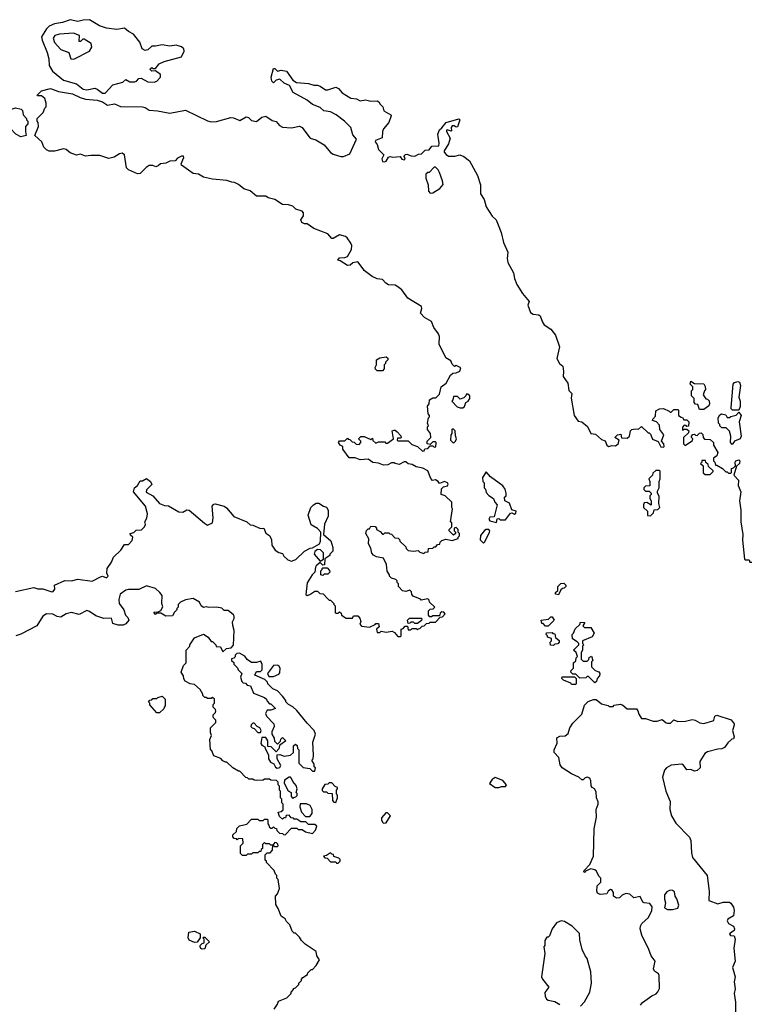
# Model space of a CAD drawing. Extents: x 1861455 to 2058065, y 200073 to 437907.
# Tile 524 of 574: x 1995226 to 2000872, y 359472 to 367068. Entities that reach past the tile are written whole.
import ezdxf

# ---------------------------------------------------------------- set-up
doc = ezdxf.new("R2010")
doc.units = 0

msp = doc.modelspace()

# ---------------------------------------------------------------- linework, layer by layer
at = {"layer": '0CON05XD'}
for points in [[(1995885, 366500), (1995944.7, 366565.3), (1996022.9, 366587.1), (1996045, 366606.7), (1996075, 366588.8), (1996115, 366588), (1996127.3, 366592.7), (1996146.4, 366613.6), (1996165, 366616.7), (1996215, 366588.8), (1996265, 366586.2), (1996285, 366593.3), (1996313.8, 366625), (1996313.3, 366645), (1996275, 366672.5), (1996245, 366670), (1996233.3, 366683.3), (1996235, 366690), (1996245, 366700), (1996255, 366690), (1996275, 366690), (1996303.6, 366726.4), (1996340, 366745), (1996475, 366782.5), (1996496.2, 366825), (1996493.6, 366843.6), (1996475, 366858), (1996435, 366872), (1996385, 366864), (1996325, 366873.3), (1996275, 366862.5), (1996245, 366862.5), (1996215.8, 366834.2), (1996195, 366831.2), (1996172.7, 366842.7), (1996153.8, 366895), (1996105, 366957.1), (1996065, 366976.4), (1996035, 367001.4), (1995975, 366993.3), (1995895, 367003.3), (1995841.1, 367021.1), (1995765, 367066), (1995715, 367063.8), (1995675, 367054.3), (1995615, 367067.8), (1995557.5, 367045), (1995493.9, 367036.1), (1995452.9, 367017.1), (1995433.5, 366996.5), (1995395.5, 366935), (1995399.2, 366909.2), (1995439.5, 366815), (1995451.9, 366765), (1995454.4, 366715), (1995479.5, 366669.5), (1995565, 366601.9), (1995663.6, 366573.6), (1995715, 366531.8), (1995745, 366527.1), (1995805, 366540), (1995825, 366532.9), (1995865, 366500), (1995885, 366500)], [(1995645, 366764), (1995765.9, 366824.1), (1995783, 366857), (1995777.5, 366885), (1995723, 366917), (1995713, 366917), (1995695, 366900), (1995685, 366900), (1995686.7, 366945), (1995642.5, 366965), (1995533.9, 366956.1), (1995497.1, 366945), (1995485.5, 366925), (1995495, 366891.4), (1995545, 366838.6), (1995605.4, 366815.4), (1995620, 366765), (1995645, 366764)], [(1998208.3, 362988.3), (1998225, 362972.5), (1998265, 362966.7), (1998301.7, 362971.7), (1998315, 362960), (1998345, 362950), (1998355, 362960), (1998378.3, 362961.7), (1998381.7, 362988.3), (1998415, 362990), (1998425, 363000), (1998438.3, 363001.7), (1998451.7, 363018.3), (1998468.3, 363021.7), (1998471.7, 363038.3), (1998485, 363050), (1998515, 363060), (1998565, 363050), (1998610, 363065), (1998610, 363075), (1998620, 363085), (1998620, 363105), (1998610, 363115), (1998610, 363135), (1998595, 363150), (1998580, 363145), (1998580, 363125), (1998590, 363115), (1998590, 363105), (1998575, 363090), (1998540, 363125), (1998540, 363135), (1998560, 363155), (1998560, 363185), (1998550, 363195), (1998567.5, 363295), (1998560, 363305), (1998560, 363345), (1998510, 363395), (1998480, 363405), (1998481.7, 363448.3), (1998497.5, 363465), (1998527.1, 363472.9), (1998532.9, 363485), (1998528.6, 363495), (1998505, 363505.7), (1998465, 363490), (1998456.4, 363506.4), (1998435, 363517.5), (1998411.7, 363511.7), (1998398.3, 363528.3), (1998375, 363587.5), (1998337, 363607), (1998285, 363617.5), (1998255, 363637.5), (1998225, 363642.5), (1998207, 363657), (1998193, 363657), (1998155, 363637.5), (1998123, 363643), (1998115, 363650), (1998095, 363650), (1998067, 363633), (1998035, 363630), (1997995, 363647.5), (1997951.2, 363651.2), (1997915, 363677.5), (1997855, 363672.5), (1997815, 363687.5), (1997768.3, 363688.3), (1997720, 363755), (1997720, 363775), (1997700, 363785), (1997687.5, 363805), (1997695, 363820), (1997735, 363820), (1997755, 363840), (1997761.7, 363831.7), (1997775, 363830), (1997791.7, 363811.7), (1997808.3, 363808.3), (1997823, 363793), (1997845, 363790), (1997860, 363805), (1997860, 363815), (1997840, 363835), (1997858.3, 363851.7), (1997885, 363852.5), (1997935, 363830), (1997948.3, 363838.3), (1997951.7, 363821.7), (1997975, 363800), (1997995, 363810), (1998045, 363810), (1998051.7, 363801.7), (1998065, 363800), (1998110, 363835), (1998100, 363895), (1998115, 363900), (1998125, 363900), (1998139.3, 363889.3), (1998168.3, 363858.3), (1998170, 363845), (1998165, 363840), (1998141.7, 363838.3), (1998140, 363825), (1998145, 363820), (1998225, 363820), (1998251.7, 363791.7), (1998296.2, 363776.2), (1998335, 363740), (1998348.3, 363741.7), (1998351.7, 363758.3), (1998375, 363760), (1998395, 363780), (1998415, 363780), (1998425, 363770), (1998438.3, 363771.7), (1998440, 363805), (1998435, 363810), (1998415, 363810), (1998395, 363790), (1998370, 363795), (1998370, 363815), (1998400, 363845), (1998397.5, 363875), (1998372.5, 363905), (1998373, 363927), (1998380, 363935), (1998372.5, 363955), (1998380, 363995), (1998390, 364005), (1998390, 364015), (1998378.3, 364028.3), (1998373, 364087), (1998387.5, 364105), (1998390, 364135), (1998415, 364150), (1998438.3, 364151.7), (1998465, 364180), (1998480, 364235), (1998517.5, 364265), (1998550, 364325), (1998568.3, 364341.7), (1998595, 364342.5), (1998623, 364357), (1998631.7, 364381.7), (1998595, 364400), (1998582.5, 364392.5), (1998565, 364410), (1998552.5, 364435), (1998515, 364460), (1998463.6, 364563.6), (1998466.4, 364623.6), (1998458.8, 364645), (1998423, 364693), (1998405, 364740), (1998351.2, 364771.2), (1998320, 364805), (1998330.7, 364839.3), (1998326.2, 364855), (1998220.5, 364920.5), (1998174.2, 364985), (1998145, 365008), (1998125, 365020), (1998073.6, 365023.6), (1998052.5, 365035), (1998025, 365062.5), (1997985, 365067.5), (1997946.4, 365086.4), (1997883.6, 365133.6), (1997876, 365146), (1997835, 365200), (1997798.3, 365191.7), (1997777, 365173), (1997755, 365172.5), (1997698.3, 365208.3), (1997681.7, 365211.7), (1997695, 365230), (1997735, 365232.5), (1997755, 365240), (1997785.8, 365295), (1997788.6, 365325), (1997782, 365345), (1997754.3, 365384.3), (1997740, 365395), (1997695, 365408.6), (1997645, 365379.2), (1997635, 365378.8), (1997605, 365415.8), (1997496.4, 365456.4), (1997445, 365492.5), (1997423.6, 365493.6), (1997403.6, 365503.6), (1997396.7, 365525), (1997416, 365555), (1997416.9, 365576.9), (1997405, 365590), (1997356.4, 365606.4), (1997335, 365630), (1997300.7, 365640.7), (1997255, 365642.5), (1997195, 365680), (1997143, 365693), (1997125, 365707.5), (1997055, 365707.5), (1997005, 365746.7), (1996955, 365762.5), (1996915, 365797.5), (1996885, 365812.5), (1996863.6, 365813.6), (1996825, 365827.5), (1996715, 365836.7), (1996645, 365853.8), (1996605, 365876), (1996565, 365880.8), (1996476.2, 365945), (1996473.3, 365955), (1996493.8, 366005), (1996490, 366015), (1996475, 366015.7), (1996445, 365999.2), (1996425, 365980), (1996385, 365976.7), (1996355, 365960), (1996313, 365957), (1996295, 365940), (1996277, 365933), (1996255, 365942.5), (1996225, 365942.5), (1996202.3, 365927.7), (1996155, 365880), (1996135, 365877.5), (1996065, 365910), (1996050, 365925), (1996034.2, 366024.2), (1996018.3, 366038.3), (1995996.6, 366033.4), (1995955, 366006.2), (1995915, 365998), (1995845, 366018.8), (1995775, 366020), (1995735, 366014.4), (1995695, 366029.4), (1995665, 366022.5), (1995615, 366041.9), (1995586.1, 366066.1), (1995565, 366072.5), (1995495, 366052.5), (1995455, 366054.2), (1995433.3, 366065), (1995413.3, 366085), (1995397.5, 366125), (1995342.5, 366175), (1995372.5, 366245), (1995370, 366275), (1995360, 366285), (1995360, 366305), (1995408.3, 366351.7), (1995420, 366385), (1995430, 366395), (1995430, 366425), (1995419.3, 366459.3), (1995395, 366480), (1995365, 366480), (1995360, 366485), (1995395, 366520), (1995465, 366536.7), (1995525, 366513.8), (1995635, 366495.6), (1995692.9, 366467.1), (1995735, 366454.3), (1995825, 366446.2), (1995865, 366433.1), (1995905, 366408.2), (1995957.5, 366417.5), (1996005, 366398.8), (1996175, 366396.4), (1996195, 366391.4), (1996225, 366370.8), (1996290, 366365), (1996385, 366346.2), (1996505, 366370), (1996675, 366287.5), (1996705, 366280.8), (1996745, 366281.2), (1996855, 366312), (1996875, 366311.2), (1996925, 366288.9), (1996975, 366318.8), (1996993.2, 366313.2), (1997015, 366291.1), (1997055, 366283.5), (1997095, 366315.8), (1997125, 366323.8), (1997175, 366290), (1997205, 366281.2), (1997232.2, 366252.2), (1997255, 366237.9), (1997325, 366234), (1997385, 366246), (1997405.7, 366235.7), (1997435, 366197.5), (1997467.5, 366155), (1997510.7, 366140.7), (1997575, 366102.5), (1997625, 366043.3), (1997645, 366030), (1997705, 366011.2), (1997725, 366013.3), (1997775, 366032.5), (1997826.7, 366145), (1997798.3, 366178.3), (1997782.5, 366235), (1997732.5, 366285), (1997667.5, 366335), (1997625, 366356.7), (1997573.9, 366363.9), (1997545, 366390), (1997485, 366413.3), (1997445, 366446.7), (1997337.5, 366505), (1997309.3, 366559.3), (1997267, 366577), (1997235, 366610), (1997205, 366600), (1997185, 366580), (1997173, 366593), (1997167.5, 366625), (1997185, 366690), (1997195, 366690), (1997215, 366670), (1997245, 366677.5), (1997285, 366670), (1997335, 366600), (1997363, 366583), (1997455, 366576.7), (1997495, 366562.5), (1997525, 366562.5), (1997546.1, 366556.1), (1997585, 366527.5), (1997605, 366527.5), (1997667, 366547), (1997686.4, 366536.4), (1997713.9, 366503.9), (1997782.3, 366462.3), (1997826.1, 366456.1), (1997855, 366442.5), (1997895, 366450), (1997935, 366440), (1997985, 366442.5), (1997997.5, 366435), (1998007.5, 366415), (1998027.5, 366395), (1998037.5, 366365), (1998090, 366335), (1998092.5, 366325), (1998076.1, 366273.9), (1998033.8, 366225), (1998026.2, 366205), (1998023.8, 366156.2), (1997971.4, 366135), (1997970.6, 366125), (1997985, 366103.8), (1997995, 366066.7), (1998036.2, 366025), (1998021.9, 365995), (1998026.7, 365975), (1998041.9, 365971.9), (1998055, 365976.9), (1998072.7, 366007.3), (1998085, 366013.3), (1998105, 366006.7), (1998161.7, 366011.7), (1998175, 365992.5), (1998195, 365987.5), (1998201.7, 366001.7), (1998190, 366015), (1998203, 366027), (1998215, 366030), (1998246.9, 366016.9), (1998275, 366014), (1998305, 366030), (1998326.1, 366033.9), (1998355, 366062), (1998385.6, 366064.4), (1998407, 366093), (1998460, 366095), (1998463.3, 366115), (1998453.3, 366185), (1998465, 366217.5), (1998485, 366232.5), (1998517.5, 366275), (1998615, 366302.5), (1998622.5, 366295), (1998605, 366242.5), (1998595, 366237.5), (1998580, 366250), (1998565, 366250), (1998555.8, 366235), (1998559.3, 366210.7), (1998555, 366207.5), (1998525, 366218.8), (1998521.2, 366215), (1998521.2, 366205), (1998548.8, 366155), (1998535, 366110), (1998502.5, 366055), (1998502.5, 366045), (1998517, 366027), (1998536.2, 366016.2), (1998583.8, 366016.2), (1998624.1, 366025.9), (1998652.5, 366012.5), (1998698.5, 365978.5), (1998759.4, 365865), (1998781.9, 365795), (1998782.9, 365725), (1998810.2, 365680.2), (1998825, 365623.3), (1998871.7, 365551.7), (1998902.9, 365522.9), (1998920, 365485), (1998941.9, 365425), (1998959.1, 365349.1), (1998994, 365275), (1998988, 365225), (1998992.5, 365195), (1999035.8, 365115), (1999045, 365070), (1999063.9, 365023.9), (1999106.4, 364956.4), (1999156.7, 364895), (1999147.5, 364865), (1999169.3, 364809.3), (1999190, 364795), (1999231.7, 364791.7), (1999243, 364783), (1999260, 364735), (1999273.3, 364715), (1999325, 364681.2), (1999360.8, 364635), (1999391.9, 364545), (1999370.8, 364455)], [(1995235, 366164), (1995197.5, 366185), (1995108.3, 366278.3), (1995091.7, 366281.7), (1995070, 366305), (1995075, 366320), (1995138.3, 366321.7), (1995140, 366335), (1995150, 366345), (1995150, 366365), (1995163, 366377), (1995195, 366387.5), (1995238.3, 366378.3), (1995247.5, 366367.5), (1995252.5, 366335), (1995280, 366305), (1995280, 366295), (1995290, 366285), (1995290, 366265), (1995270, 366245), (1995270, 366205), (1995277.5, 366175), (1995235, 366164)], [(1998395, 365730), (1998415, 365732.5), (1998467.5, 365765), (1998493, 365797), (1998488.8, 365825), (1998465, 365890), (1998455, 365910), (1998435, 365930), (1998425, 365930), (1998385, 365890), (1998375, 365890), (1998360, 365875), (1998360, 365845), (1998377.5, 365795), (1998380, 365745), (1998395, 365730)], [(1998025, 364360), (1997985, 364360), (1997971.7, 364371.7), (1997970, 364385), (1997980, 364405), (1997980, 364445), (1998005, 364460), (1998055, 364467.5), (1998067, 364457), (1998067.5, 364445), (1998050, 364425), (1998050, 364415), (1998040, 364405), (1998040, 364375), (1998025, 364360)], [(1999370.8, 364455), (1999391.3, 364415), (1999417.3, 364395), (1999423.9, 364355), (1999421.1, 364315), (1999457.3, 364265), (1999465, 364206.2), (1999487.1, 364185), (1999482.8, 364147.2), (1999505, 364014.5), (1999535, 363970.4), (1999564.3, 363964.3), (1999608.3, 363928.3), (1999633.3, 363875), (1999670.7, 363870.7), (1999715, 363830), (1999745, 363820), (1999757.5, 363785), (1999770, 363775), (1999798.3, 363781.7), (1999825, 363779.2), (1999845.8, 363795), (1999852.5, 363825), (1999820, 363845), (1999840, 363865), (1999865, 363870), (1999871.2, 363841.2), (1999915, 363840), (1999932.5, 363855), (1999940, 363895), (1999950, 363905), (1999975, 363912.5), (2000001.7, 363908.3), (2000025, 363930), (2000075, 363880), (2000085, 363880), (2000095, 363870), (2000110.5, 363830.5), (2000153, 363813), (2000173.6, 363773.6), (2000195, 363770), (2000200, 363775), (2000197.5, 363795), (2000180, 363815), (2000197.5, 363865), (2000167.5, 363905), (2000165, 363940), (2000140, 363965), (2000110, 363975), (2000113, 363987), (2000131.7, 364008.3), (2000135, 364050), (2000163.6, 364066.4), (2000195, 364067.5), (2000238.3, 364048.3), (2000245, 364040), (2000255, 364040), (2000275, 364060), (2000305, 364060), (2000310, 364055), (2000310, 364015), (2000331.7, 364001.7), (2000340, 364000), (2000351.7, 363981.7), (2000375, 363980), (2000390, 363965), (2000388.3, 363931.7), (2000375, 363930), (2000368.3, 363938.3), (2000355, 363940), (2000340, 363925), (2000341.7, 363901.7), (2000355, 363910), (2000375, 363910), (2000390, 363895), (2000388.3, 363881.7), (2000350, 363845), (2000350, 363795), (2000361.7, 363781.7), (2000418.3, 363821.7), (2000420, 363835), (2000410, 363845), (2000410, 363855), (2000421.7, 363868.3), (2000435, 363870), (2000441.7, 363861.7), (2000455, 363860), (2000471.7, 363878.3), (2000485, 363880), (2000498.3, 363868.3), (2000500, 363845), (2000511.7, 363831.7), (2000555, 363830), (2000580, 363805), (2000580, 363785), (2000615, 363730), (2000606.4, 363703.6), (2000580, 363685), (2000580, 363665), (2000590, 363655), (2000595, 363630), (2000605, 363630), (2000650, 363605), (2000675, 363580), (2000685, 363580), (2000695, 363570), (2000715, 363570), (2000720, 363575), (2000720, 363605), (2000735, 363610), (2000750, 363625), (2000747.5, 363655), (2000752.5, 363665), (2000775, 363673.3), (2000783.9, 363663.9), (2000781.2, 363645), (2000757.5, 363622.5), (2000737.5, 363555), (2000773.8, 363515), (2000772, 363475), (2000792.2, 363425), (2000782, 363355), (2000791.1, 363285), (2000792, 363195), (2000807.5, 363095), (2000803, 363053), (2000820, 362905), (2000825, 362900), (2000855, 362900), (2000861.7, 362881.7), (2000877, 362883)], [(2000505, 364060), (2000471.7, 364061.7), (2000458.3, 364098.3), (2000441.7, 364101.7), (2000430, 364115), (2000430, 364145), (2000410, 364165), (2000410, 364205), (2000420, 364215), (2000420, 364235), (2000400, 364255), (2000405, 364280), (2000435, 364260), (2000505, 364257.5), (2000517, 364237), (2000520, 364215), (2000510, 364205), (2000500, 364175), (2000521.7, 364141.7), (2000535, 364140), (2000548.3, 364128.3), (2000550, 364105), (2000545, 364090), (2000505, 364060)], [(2000775, 364056), (2000726.7, 364056.7), (2000717.5, 364065), (2000716.7, 364075), (2000731.2, 364255), (2000742.2, 364267.8), (2000767.8, 364277.8), (2000781.9, 364271.9), (2000788.2, 364245), (2000776.9, 364155), (2000786.2, 364125), (2000786.1, 364083.9), (2000775, 364056)], [(1998645, 364072.5), (1998660, 364085), (1998670, 364115), (1998686.4, 364123.6), (1998700, 364145), (1998700, 364165), (1998685, 364180), (1998671.7, 364178.3), (1998670, 364165), (1998655, 364150), (1998625, 364140), (1998605, 364160), (1998575, 364160), (1998570, 364135), (1998560, 364125), (1998601.7, 364081.7), (1998625, 364072.5), (1998645, 364072.5)], [(2000725, 363790), (2000712.5, 363805), (2000713.3, 363855), (2000703.6, 363893.6), (2000678.3, 363918.3), (2000645, 363920), (2000630, 363935), (2000630, 363945), (2000620, 363955), (2000617.5, 363995), (2000630, 364020), (2000643, 364027), (2000675, 364020), (2000685, 364000), (2000705, 364000), (2000713, 364007), (2000755, 364015.8), (2000775, 364040), (2000792.9, 364015), (2000779.5, 363965), (2000794.5, 363855), (2000785.4, 363834.6), (2000743.8, 363816.2), (2000725, 363790)], [(1998575, 363800), (1998590, 363815), (1998597.5, 363835), (1998588.3, 363858.3), (1998587, 363897), (1998575, 363910), (1998565, 363910), (1998560, 363905), (1998560, 363875), (1998552.5, 363865), (1998550, 363825), (1998575, 363800)], [(2000555, 363560), (2000578.3, 363581.7), (2000578.3, 363588.3), (2000541.7, 363621.7), (2000540, 363635), (2000521.7, 363651.7), (2000518.3, 363668.3), (2000491.7, 363668.3), (2000490, 363655), (2000480, 363645), (2000500, 363625), (2000501.7, 363571.7), (2000515, 363560), (2000555, 363560)], [(1998905, 363190), (1998911.7, 363218.3), (1998925, 363220), (1998935, 363210), (1998975, 363210), (1999015, 363260), (1999025, 363262.5), (1999045, 363252.5), (1999055, 363260), (1999056.7, 363275), (1999025, 363287.5), (1999005, 363337.5), (1998970, 363355), (1998967.5, 363385), (1998980, 363395), (1998980, 363415), (1998972.5, 363445), (1998955, 363472.5), (1998860.7, 363540.7), (1998825, 363580), (1998797.5, 363535), (1998800, 363505), (1998810, 363495), (1998810, 363455), (1998820, 363445), (1998825, 363420), (1998847, 363397), (1998883, 363373), (1998892.5, 363345), (1998910, 363325), (1998888.3, 363231.7), (1998855, 363230), (1998847.5, 363215), (1998855, 363202.5), (1998905, 363190)], [(2000095, 363240), (2000117, 363263), (2000122.5, 363287.5), (2000151.7, 363288.3), (2000167.5, 363305), (2000157.5, 363335), (2000161.7, 363391.7), (2000147.5, 363415), (2000148.3, 363431.7), (2000160, 363455), (2000160, 363505), (2000170, 363525), (2000170, 363585), (2000165, 363590), (2000135, 363590), (2000111.7, 363568.3), (2000110, 363555), (2000082.5, 363525), (2000090, 363505), (2000088.3, 363471.7), (2000055, 363470), (2000042.5, 363455), (2000043.3, 363443.3), (2000055, 363430), (2000085, 363430), (2000100, 363415), (2000100, 363405), (2000090, 363395), (2000090, 363375), (2000100, 363355), (2000098.3, 363321.7), (2000065, 363342.5), (2000045, 363340), (2000040, 363325), (2000040, 363305), (2000070, 363275), (2000071.7, 363241.7), (2000095, 363240)], [(1995195, 362656.2), (1995335, 362687.5), (1995366.4, 362676.4), (1995405, 362676), (1995473.6, 362653.6), (1995485, 362657.5), (1995496.2, 362675), (1995495, 362706.2), (1995575, 362742.5), (1995625, 362740), (1995675, 362750.8), (1995785, 362736.2), (1995849.5, 362770.5), (1995865, 362773.8), (1995895, 362762.5), (1995910, 362775), (1995898.3, 362798.3), (1995902.5, 362835), (1995935, 362882.5), (1995949.5, 362920.5), (1996007.5, 362975), (1996035, 363020), (1996065, 363020), (1996095, 363050), (1996100, 363075), (1996081.7, 363091.7), (1996080, 363105), (1996108.3, 363111.7), (1996125, 363130), (1996167, 363133), (1996190, 363155), (1996197, 363173), (1996192.5, 363195), (1996207, 363223), (1996212.5, 363255), (1996196.7, 363315), (1996103.3, 363425), (1996112.5, 363455), (1996136.4, 363473.6), (1996155, 363510), (1996175, 363510), (1996205, 363527.5), (1996236.4, 363506.4), (1996247, 363483), (1996205, 363440), (1996203, 363423), (1996252.5, 363395), (1996306.4, 363336.4), (1996345, 363320), (1996375, 363316.2), (1996455, 363270), (1996485, 363269.2), (1996515, 363285.8), (1996535, 363284.3), (1996652.7, 363182.7), (1996675, 363168.8), (1996713.6, 363186.4), (1996718.8, 363225), (1996712.5, 363315), (1996725, 363330), (1996735, 363332.5), (1996803.9, 363313.9), (1996821.7, 363301.7), (1996880, 363235), (1996980, 363195), (1997005, 363170), (1997025, 363167.5), (1997085, 363142.5), (1997110, 363145), (1997127, 363107), (1997157.5, 363085), (1997170, 363055), (1997172.5, 363015), (1997197.5, 362975), (1997225, 362957.5), (1997255, 362950), (1997265, 362930), (1997295, 362900), (1997325, 362890), (1997356.4, 362903.6), (1997423, 362967), (1997468.3, 362991.7), (1997485, 362992.5), (1997540, 363025), (1997547.5, 363045), (1997550, 363115), (1997525, 363142.5), (1997475, 363170), (1997453.6, 363246.4), (1997472.5, 363305), (1997493.6, 363326.4), (1997515, 363337.5), (1997535, 363336.7), (1997570, 363315), (1997595, 363307.5), (1997607.5, 363285), (1997607, 363237), (1997577.5, 363175), (1997570, 363095), (1997627, 363047), (1997642.5, 362995), (1997641.7, 362968.3), (1997620, 362945), (1997620, 362935), (1997581.7, 362908.3), (1997578.3, 362861.7), (1997565, 362860), (1997545, 362880), (1997514.4, 362855.6), (1997508, 362845), (1997503.3, 362805), (1997484.5, 362785.5), (1997445, 362722.5), (1997435, 362633.3), (1997445, 362626.7), (1997465, 362632.5), (1997505, 362660), (1997525, 362660), (1997541.7, 362641.7), (1997568.3, 362638.3), (1997601.7, 362601.7), (1997615, 362590), (1997625, 362590), (1997650, 362565), (1997650, 362555), (1997660, 362545), (1997660, 362495), (1997665, 362490), (1997685, 362490), (1997695, 362500), (1997708.3, 362488.3), (1997710, 362475), (1997745, 362450), (1997795, 362450), (1997801.7, 362468.3), (1997835, 362470), (1997851.7, 362451.7), (1997860, 362425), (1997850, 362405), (1997865, 362390), (1997925, 362382.5), (1997968.3, 362401.7), (1997975, 362410), (1997995, 362410), (1998000, 362385), (1997980, 362365), (1997985, 362340), (1998005, 362340), (1998015, 362350), (1998055, 362342.5), (1998101.7, 362351.7), (1998120, 362340), (1998145, 362310), (1998165, 362310), (1998170, 362315), (1998170, 362365), (1998185, 362370), (1998201.7, 362388.3), (1998218.3, 362388.3), (1998225, 362360), (1998245, 362360), (1998255, 362370), (1998285, 362370), (1998295, 362360), (1998301.7, 362368.3), (1998315, 362370), (1998331.7, 362388.3), (1998348.3, 362391.7), (1998365, 362410), (1998387, 362413), (1998395, 362420), (1998435, 362420), (1998471.7, 362458.3), (1998488.3, 362461.7), (1998510, 362485), (1998498.3, 362498.3), (1998485, 362500), (1998471.7, 362488.3), (1998465, 362470), (1998415, 362470), (1998405, 362460), (1998391.7, 362461.7), (1998380, 362475), (1998381.7, 362508.3), (1998395, 362520), (1998418.3, 362521.7), (1998430, 362535), (1998390, 362575), (1998385, 362590), (1998375, 362600), (1998325, 362590), (1998318.3, 362598.3), (1998261.7, 362621.7), (1998253, 362633), (1998250, 362655), (1998237, 362667), (1998205, 362657.5), (1998181.7, 362661.7), (1998150, 362695), (1998150, 362715), (1998140, 362725), (1998138.3, 362738.3), (1998128.3, 362748.3), (1998095, 362760), (1998080, 362775), (1998080, 362785), (1998063, 362813), (1998057.5, 362865), (1998033, 362913), (1997980, 362925), (1997957, 362937), (1997943, 362953), (1997935, 362990), (1997917.5, 363025), (1997921.7, 363061.7), (1997897.5, 363105), (1997901.7, 363128.3), (1997915, 363140), (1997925, 363140), (1997935, 363160), (1997968.3, 363158.3), (1997980, 363145), (1997980, 363135), (1998008.3, 363118.3), (1998025, 363100), (1998035, 363100), (1998045, 363110), (1998075, 363110), (1998081.7, 363101.7), (1998095, 363100), (1998121.7, 363071.7), (1998147.5, 363067.5), (1998158.3, 363058.3), (1998160, 363045), (1998205, 363000), (1998208.3, 362988.3)], [(1998805, 363030), (1998815, 363040), (1998851.2, 363115), (1998853.8, 363125), (1998845.9, 363135.9), (1998825, 363136), (1998812.1, 363127.9), (1998782.7, 363087.3), (1998780, 363055), (1998805, 363030)], [(1997545, 362890), (1997570, 362905), (1997570, 362955), (1997547, 362977), (1997525, 362980), (1997504, 362966), (1997500, 362945), (1997545, 362890)], [(1997565, 362780), (1997550, 362785), (1997550, 362815), (1997560, 362825), (1997560, 362835), (1997565, 362840), (1997598.3, 362838.3), (1997618.3, 362818.3), (1997620, 362805), (1997605, 362790), (1997575, 362790), (1997565, 362780)], [(1999385, 362630), (1999360, 362635), (1999361.7, 362648.3), (1999380, 362665), (1999380, 362695), (1999401.7, 362718.3), (1999425, 362720), (1999440, 362705), (1999440, 362695), (1999428.3, 362681.7), (1999415, 362680), (1999401.7, 362668.3), (1999385, 362630)], [(1997195, 360830), (1997208.3, 360828.3), (1997211.7, 360811.7), (1997231.7, 360791.7), (1997255, 360790), (1997261.7, 360781.7), (1997275, 360780), (1997325, 360830), (1997365, 360830), (1997375, 360820), (1997405, 360820), (1997433, 360803), (1997485, 360790), (1997510, 360815), (1997520, 360845), (1997505, 360860), (1997455, 360860), (1997435, 360880), (1997395, 360880), (1997365, 360900), (1997345, 360900), (1997338.3, 360908.3), (1997321.7, 360911.7), (1997305, 360930), (1997281.7, 360928.3), (1997278.3, 360911.7), (1997265, 360910), (1997255, 360900), (1997231.7, 360921.7), (1997220, 360955), (1997245, 360960), (1997258.3, 360971.7), (1997260, 361015), (1997250, 361025), (1997250, 361055), (1997240, 361065), (1997240, 361115), (1997230, 361125), (1997230, 361155), (1997220, 361165), (1997220, 361185), (1997208.3, 361198.3), (1997165, 361200), (1997155, 361210), (1997115, 361210), (1997105, 361200), (1997055, 361197.5), (1997035, 361200), (1997025, 361210), (1996995, 361210), (1996985, 361220), (1996971.7, 361221.7), (1996925, 361270), (1996915, 361270), (1996870, 361295), (1996825, 361340), (1996815, 361340), (1996795, 361350), (1996778.3, 361368.3), (1996725, 361390), (1996708.3, 361428.3), (1996700, 361435), (1996692.5, 361515), (1996707.5, 361545), (1996698.3, 361568.3), (1996700, 361605), (1996740, 361645), (1996740, 361665), (1996723, 361683), (1996720, 361695), (1996720, 361705), (1996737, 361723), (1996740, 361735), (1996737, 361747), (1996720, 361765), (1996720, 361785), (1996730, 361795), (1996730, 361825), (1996715, 361840), (1996705, 361830), (1996675, 361830), (1996665, 361840), (1996655, 361840), (1996640, 361855), (1996640, 361865), (1996619.3, 361899.3), (1996575, 361940), (1996543, 361943), (1996503.6, 361963.6), (1996493, 361983), (1996490, 362005), (1996472.5, 362035), (1996490, 362085), (1996510, 362105), (1996510, 362205), (1996540, 362235), (1996540, 362245), (1996575, 362300), (1996645, 362327.5), (1996680, 362305), (1996705, 362270), (1996715, 362270), (1996728.3, 362258.3), (1996740, 362245), (1996741.7, 362231.7), (1996775, 362230), (1996795, 362190), (1996823, 362217), (1996857, 362223), (1996877, 362243), (1996882.5, 362355), (1996870, 362395), (1996868.3, 362421.7), (1996881.7, 362448.3), (1996882.5, 362465), (1996876.4, 362476.4), (1996835, 362510), (1996805, 362510), (1996787, 362527), (1996745, 362536.7), (1996685, 362532.5), (1996665, 362537.5), (1996645, 362532.5), (1996627, 362547), (1996613.9, 362573.9), (1996565, 362602.5), (1996505, 362593.3), (1996467, 362573), (1996450, 362555), (1996450, 362535), (1996440, 362525), (1996440, 362515), (1996421.7, 362498.3), (1996405, 362470), (1996355, 362467.5), (1996315, 362490), (1996285, 362490), (1996275, 362480), (1996261.7, 362498.3), (1996295, 362500), (1996315, 362510), (1996331.7, 362538.3), (1996324.2, 362564.2), (1996324.6, 362624.6), (1996308.6, 362648.6), (1996275, 362678.8), (1996205, 362699.2), (1996145, 362672.2), (1996065, 362672.5), (1996045, 362665.8), (1996000.8, 362635), (1995991.1, 362595), (1995993.1, 362565), (1996031.2, 362515), (1996042.5, 362475), (1996060, 362455), (1996067.5, 362435), (1996045, 362407.5), (1996025, 362397.5), (1995985, 362397.5), (1995945, 362410), (1995935, 362450), (1995875, 362447.5), (1995815, 362470), (1995765, 362503.3), (1995745, 362510), (1995685, 362478.8), (1995625, 362493.3), (1995585, 362483.3), (1995545, 362459.2), (1995515, 362464.2), (1995482.7, 362482.7), (1995433.3, 362483.3), (1995404.2, 362465.8), (1995357.3, 362392.7), (1995235, 362326.7), (1995196.7, 362313.3)], [(1998295, 362410), (1998275, 362410), (1998265, 362420), (1998245, 362420), (1998238.3, 362411.7), (1998225, 362410), (1998220, 362435), (1998235, 362450), (1998325, 362450), (1998330, 362445), (1998328.3, 362431.7), (1998295, 362410)], [(1999305, 362390), (1999285, 362390), (1999265, 362410), (1999255, 362410), (1999250, 362435), (1999307.5, 362442.5), (1999325, 362460), (1999335, 362460), (1999350, 362435), (1999305, 362390)], [(1999665, 361952.5), (1999615, 362000), (1999605, 362000), (1999595, 361990), (1999548.3, 361988.3), (1999518.3, 362018.3), (1999495, 362020), (1999480, 362035), (1999481.7, 362048.3), (1999500, 362065), (1999500, 362105), (1999518.3, 362121.7), (1999520, 362145), (1999530, 362155), (1999520, 362185), (1999500, 362205), (1999540, 362245), (1999540, 362255), (1999528.3, 362268.3), (1999491.7, 362291.7), (1999490, 362325), (1999500, 362335), (1999511.7, 362368.3), (1999548.3, 362401.7), (1999555, 362420), (1999588.3, 362418.3), (1999571.7, 362391.7), (1999585, 362380), (1999635, 362380), (1999660, 362335), (1999645, 362307.5), (1999570, 362275), (1999570, 362255), (1999580, 362245), (1999570, 362235), (1999570, 362205), (1999560, 362185), (1999560, 362135), (1999575, 362120), (1999605, 362120), (1999618.3, 362131.7), (1999621.7, 362148.3), (1999638.3, 362158.3), (1999650, 362125), (1999640, 362115), (1999640, 362075), (1999667, 362047), (1999695, 362036.7), (1999703.3, 362025), (1999700, 362005), (1999682.5, 361985), (1999677, 361963), (1999665, 361952.5)], [(1999345, 362240), (1999321.7, 362241.7), (1999320, 362265), (1999330, 362275), (1999330, 362295), (1999300, 362305), (1999300, 362315), (1999290, 362325), (1999291.7, 362338.3), (1999335, 362340), (1999341.7, 362331.7), (1999355, 362330), (1999361.7, 362301.7), (1999388.3, 362278.3), (1999390, 362265), (1999378.3, 362251.7), (1999355, 362250), (1999345, 362240)], [(1997505, 361270), (1997510, 361295), (1997500, 361305), (1997500, 361325), (1997480, 361355), (1997490, 361365), (1997492.5, 361395), (1997487.5, 361495), (1997510, 361555), (1997500, 361585), (1997445, 361640), (1997365, 361737.5), (1997335, 361767.5), (1997300, 361785), (1997280, 361805), (1997280, 361815), (1997255, 361850), (1997215, 361890), (1997180, 361905), (1997140, 361945), (1997138.3, 361958.3), (1997118.3, 361978.3), (1997041.7, 362011.7), (1997055, 362040), (1997085, 362040), (1997097.5, 362052.5), (1997097, 362093), (1997088.3, 362118.3), (1997055, 362107.5), (1997015, 362110), (1996981.7, 362131.7), (1996965, 362157.5), (1996921.7, 362181.7), (1996901.7, 362178.3), (1996890, 362165), (1996888.3, 362151.7), (1996878.3, 362141.7), (1996861.7, 362138.3), (1996860, 362125), (1996878.3, 362108.3), (1996880, 362095), (1996908.3, 362068.3), (1996911.7, 362051.7), (1996940, 362025), (1996930, 361995), (1996941.7, 361961.7), (1996951.7, 361951.7), (1996968.3, 361948.3), (1996983, 361933), (1997008.3, 361928.3), (1997031.7, 361871.7), (1997115, 361840), (1997130, 361825), (1997135, 361810), (1997155, 361790), (1997165, 361790), (1997200, 361755), (1997165, 361740), (1997135, 361740), (1997122.5, 361715), (1997130, 361695), (1997187.5, 361635), (1997190, 361615), (1997172.5, 361575), (1997172.5, 361555), (1997190, 361525), (1997193, 361503), (1997215, 361480), (1997238.3, 361501.7), (1997241.7, 361518.3), (1997255, 361530), (1997280, 361505), (1997231.7, 361468.3), (1997227, 361443), (1997205, 361420), (1997167, 361457), (1997141.7, 361461.7), (1997140, 361505), (1997125, 361530), (1997095, 361530), (1997087.5, 361485), (1997095, 361470), (1997118.3, 361458.3), (1997120, 361445), (1997147, 361397), (1997147.5, 361365), (1997160.7, 361340.7), (1997186.7, 361326.7), (1997200.7, 361300.7), (1997213, 361293), (1997235, 361297.5), (1997242.5, 361315), (1997212.5, 361365), (1997212.5, 361397.5), (1997235, 361400), (1997266.4, 361386.4), (1997317, 361393), (1997340, 361415), (1997340, 361465), (1997355, 361480), (1997368.3, 361468.3), (1997370, 361445), (1997380, 361435), (1997381.7, 361331.7), (1997415, 361300), (1997465, 361290), (1997485, 361270), (1997505, 361270)], [(1997185, 362000), (1997225, 362017.5), (1997235, 362030), (1997236.1, 362065), (1997225, 362083.6), (1997215, 362088.8), (1997184.7, 362085.3), (1997137.5, 362025), (1997150, 362000), (1997185, 362000)], [(1999515, 361940), (1999485, 361940), (1999478.3, 361948.3), (1999421.7, 361971.7), (1999410, 361985), (1999411.7, 361998.3), (1999508.3, 361998.3), (1999520, 361985), (1999520, 361945), (1999515, 361940)], [(1996305, 361720), (1996285, 361720), (1996231.7, 361781.7), (1996230, 361795), (1996220, 361805), (1996231.7, 361818.3), (1996245, 361820), (1996255, 361830), (1996285, 361830), (1996291.7, 361838.3), (1996325, 361850), (1996350, 361825), (1996350, 361775), (1996340, 361765), (1996338.3, 361751.7), (1996305, 361720)], [(2000016.7, 359465), (2000033.3, 359485), (2000105, 359538), (2000137.8, 359552.2), (2000151.8, 359568.2), (2000162.5, 359595), (2000161.5, 359695), (2000156, 359706), (2000126.3, 359726.3), (2000117.8, 359745), (2000131.1, 359805), (2000099.4, 359845), (2000081.8, 359895), (2000028.1, 360005), (2000015.8, 360054.2), (2000017.1, 360075), (2000027.8, 360095), (2000078.8, 360141.2), (2000103.8, 360195), (2000107.1, 360225), (2000088.9, 360248.9), (2000045, 360253.8), (2000035, 360260), (2000013.3, 360303.3), (1999965, 360292.5), (1999935, 360320.8), (1999904.3, 360325.7), (1999876.7, 360315), (1999855, 360292.5), (1999830.7, 360290.7), (1999807.5, 360305), (1999807.5, 360335), (1999795.8, 360355.8), (1999785, 360358.8), (1999766.7, 360345), (1999757, 360323), (1999705, 360320), (1999685, 360330), (1999680, 360345), (1999683.6, 360386.4), (1999710, 360415), (1999710, 360445), (1999695, 360460), (1999678.3, 360498.3), (1999665, 360510), (1999635, 360517.5), (1999591.7, 360498.3), (1999585, 360490), (1999580, 360495), (1999582.5, 360505), (1999625, 360550), (1999654.4, 360615.6), (1999660.6, 360825), (1999678.6, 360915), (1999676.2, 360975), (1999690, 361015), (1999690, 361035), (1999677.5, 361065), (1999675, 361110), (1999663, 361133), (1999643.6, 361143.6), (1999636.4, 361156.4), (1999634, 361195), (1999625.8, 361215.8), (1999605, 361223.8), (1999591.2, 361218.8), (1999575, 361202.5), (1999565, 361202.5), (1999542.5, 361225), (1999485, 361250), (1999412.5, 361295), (1999398.3, 361318.3), (1999387, 361377), (1999350, 361415), (1999350, 361435), (1999373, 361487), (1999372.7, 361527.3), (1999395, 361541.2), (1999435, 361542.5), (1999458.3, 361561.7), (1999472.5, 361605), (1999495, 361640), (1999565, 361710), (1999585, 361780), (1999613, 361807), (1999655, 361822.5), (1999675, 361822.5), (1999715, 361790), (1999767, 361777), (1999775, 361770), (1999805, 361770), (1999815, 361780), (1999863, 361787), (1999880.7, 361780.7), (1999915, 361752.5), (1999985, 361752.5), (1999996.7, 361736.7), (2000005, 361710), (2000025, 361677.5), (2000055, 361677.5), (2000115, 361656.7), (2000145, 361656.7), (2000185, 361670), (2000215, 361642.5), (2000225, 361640), (2000248.3, 361641.7), (2000275, 361667.5), (2000305, 361652.5), (2000365, 361656.7), (2000415, 361670), (2000440, 361665), (2000475, 361643.3), (2000505, 361637.5), (2000575, 361657.5), (2000582.5, 361665), (2000590, 361695), (2000605, 361703.3), (2000716.1, 361666.1), (2000738.8, 361635), (2000741.2, 361625), (2000727.5, 361585), (2000740, 361535), (2000735, 361520), (2000721.7, 361518.3), (2000690.7, 361489.3), (2000665, 361453.3), (2000645, 361443.8), (2000615, 361441.2), (2000535, 361418.8), (2000514.1, 361405.9), (2000473.8, 361345), (2000478.6, 361295), (2000455, 361274.4), (2000435, 361270), (2000405, 361282.9), (2000375, 361280.8), (2000347.7, 361317.7), (2000335, 361323.3), (2000253.6, 361316.4), (2000217.5, 361295), (2000201.7, 361278.3), (2000186.1, 361223.9), (2000213.1, 361115), (2000245, 361037.5), (2000244, 360975), (2000255.6, 360925.6), (2000289.7, 360869.7), (2000395, 360761.2), (2000404.4, 360735), (2000410.5, 360640.5), (2000418.8, 360605), (2000531.2, 360465), (2000546.2, 360345), (2000543.9, 360273.9), (2000615, 360246.2), (2000655, 360260), (2000705, 360258.8), (2000715, 360253.3), (2000735, 360222.5), (2000740.8, 360195), (2000734, 360155), (2000691.2, 360128.8), (2000686.7, 360115), (2000696.7, 360095), (2000735, 360073.8), (2000742.5, 360055), (2000739.1, 360040.9), (2000704.3, 360015), (2000712.1, 360002.1), (2000739.7, 359999.7), (2000748.5, 359975), (2000736.4, 359905), (2000746.4, 359805), (2000726.7, 359755), (2000747.1, 359685), (2000740, 359645), (2000747.8, 359592.2), (2000740.8, 359555), (2000750.9, 359489.1), (2000748.5, 359295)], [(1997085, 361570), (1997090, 361585), (1997080, 361605), (1997060, 361615), (1997035, 361640), (1997025, 361640), (1997011.7, 361628.3), (1997010, 361615), (1997020, 361605), (1997035, 361600), (1997065, 361570), (1997085, 361570)], [(1997335, 361060), (1997341.7, 361068.3), (1997358.3, 361071.7), (1997367, 361083), (1997367, 361097), (1997360, 361105), (1997366.7, 361135), (1997359.7, 361159.7), (1997335, 361190), (1997324.3, 361214.3), (1997315, 361223.8), (1997305, 361223.8), (1997270, 361200), (1997268.3, 361178.3), (1997297.5, 361117.5), (1997320, 361105), (1997320, 361075), (1997335, 361060)], [(1998895, 361143.3), (1998925, 361144), (1998945, 361152.5), (1998975, 361152), (1998984, 361165), (1998955, 361198.5), (1998895, 361220.5), (1998873.1, 361205), (1998852.5, 361175), (1998895, 361143.3)], [(1997665, 361030), (1997680, 361065), (1997680, 361085), (1997670, 361095), (1997670, 361125), (1997680, 361135), (1997680, 361145), (1997661.7, 361151.7), (1997635, 361180), (1997615, 361180), (1997605, 361170), (1997581.7, 361168.3), (1997560, 361135), (1997561.7, 361121.7), (1997571.7, 361111.7), (1997595, 361110), (1997605, 361100), (1997638.3, 361098.3), (1997640, 361045), (1997651.7, 361031.7), (1997665, 361030)], [(1997465, 360920), (1997483.3, 360945), (1997482.5, 360975), (1997467.5, 361005), (1997439.3, 361019.3), (1997391.7, 361018.3), (1997387.5, 360995), (1997400, 360955), (1997431.7, 360921.7), (1997465, 360920)], [(1997190, 359435), (1997217, 359473), (1997223.6, 359496.4), (1997287, 359523), (1997320, 359555), (1997320, 359565), (1997340, 359585), (1997340, 359595), (1997355, 359600), (1997380, 359625), (1997380, 359635), (1997400, 359655), (1997400, 359665), (1997411.7, 359678.3), (1997448.3, 359701.7), (1997450, 359715), (1997461.7, 359728.3), (1997475, 359740), (1997485, 359740), (1997515, 359770), (1997540, 359815), (1997520, 359845), (1997515, 359880), (1997430, 359935), (1997400, 359965), (1997385, 359990), (1997355, 360020), (1997345, 360020), (1997330, 360035), (1997310, 360085), (1997285, 360110), (1997275, 360130), (1997243, 360153), (1997221.7, 360211.7), (1997203, 360243), (1997200, 360305), (1997217, 360323), (1997230, 360365), (1997220, 360435), (1997210, 360445), (1997210, 360465), (1997200, 360475), (1997190, 360505), (1997130, 360565), (1997130, 360575), (1997120, 360585), (1997120, 360625), (1997135, 360640), (1997158.3, 360641.7), (1997178.3, 360661.7), (1997180, 360700), (1997195, 360690), (1997215, 360690), (1997220, 360695), (1997218.3, 360708.3), (1997208.3, 360718.3), (1997195, 360720), (1997180, 360700), (1997165, 360700), (1997155, 360710), (1997125, 360710), (1997115, 360720), (1997100, 360705), (1997100, 360675), (1997090, 360665), (1997088.3, 360651.7), (1997075, 360650), (1997065, 360640), (1997025, 360640), (1997015, 360630), (1996985, 360630), (1996975, 360620), (1996945, 360620), (1996930, 360635), (1996930, 360695), (1996950, 360715), (1996948.3, 360748.3), (1996915, 360750), (1996905, 360740), (1996898.3, 360748.3), (1996881.7, 360751.7), (1996870, 360765), (1996871.7, 360778.3), (1996900, 360805), (1996901.7, 360828.3), (1996921.7, 360848.3), (1996978.3, 360861.7), (1997015, 360900), (1997065, 360900), (1997075, 360890), (1997105, 360890), (1997115, 360900), (1997135, 360900), (1997140, 360895), (1997140, 360865), (1997150, 360855), (1997151.7, 360841.7), (1997165, 360830), (1997175, 360830), (1997185, 360840), (1997195, 360830)], [(1998035, 360870), (1998055, 360872.5), (1998087.5, 360925), (1998065, 360950), (1998051.7, 360948.3), (1998018.3, 360911.7), (1998017.5, 360895), (1998025, 360877.5), (1998035, 360870)], [(1997685, 360560), (1997700, 360575), (1997698.3, 360588.3), (1997688.3, 360598.3), (1997651.7, 360611.7), (1997648.3, 360628.3), (1997635, 360630), (1997625, 360640), (1997595, 360620), (1997570, 360615), (1997581.7, 360601.7), (1997598.3, 360598.3), (1997625, 360570), (1997665, 360570), (1997671.7, 360561.7), (1997685, 360560)], [(2000265, 360204), (2000306.1, 360213.9), (2000313.8, 360236.2), (2000296.6, 360286.6), (2000283.8, 360305), (2000278.3, 360338.3), (2000265, 360350), (2000245, 360352), (2000220.9, 360339.1), (2000202.8, 360317.2), (2000201.8, 360281.8), (2000210, 360255), (2000203, 360217), (2000225, 360204.3), (2000265, 360204)], [(1999553, 359457), (1999585, 359490), (1999626.7, 359565), (1999640, 359635), (1999633, 359723), (1999606.2, 359825), (1999590, 359845), (1999566.7, 359895), (1999548.3, 359968.3), (1999547, 360017), (1999490, 360075), (1999429.5, 360109.5), (1999405, 360116), (1999368.8, 360101.2), (1999336.7, 360055), (1999315, 360000), (1999305, 359990), (1999295, 359990), (1999280, 359965), (1999280, 359925), (1999270, 359915), (1999280, 359865), (1999252.5, 359685), (1999260, 359665), (1999310, 359605), (1999278, 359562), (1999280.8, 359535), (1999292.3, 359512.3), (1999305, 359503.8), (1999355, 359493.3), (1999395, 359470)], [(1996575, 359947.5), (1996535, 359967.5), (1996526.7, 359985), (1996531.7, 360028.3), (1996575, 360036.7), (1996620, 360015), (1996620, 359985), (1996595, 359952.5), (1996575, 359947.5)], [(1996635, 359897.5), (1996623.6, 359903.6), (1996620, 359915), (1996620, 359925), (1996635, 359940), (1996650, 359945), (1996650, 359975), (1996640, 359985), (1996645, 359990), (1996655, 359990), (1996690, 359955), (1996661.7, 359928.3), (1996655, 359900), (1996635, 359897.5)]]:
    msp.add_lwpolyline(points, dxfattribs=at)

doc.saveas('drawing.dxf')
